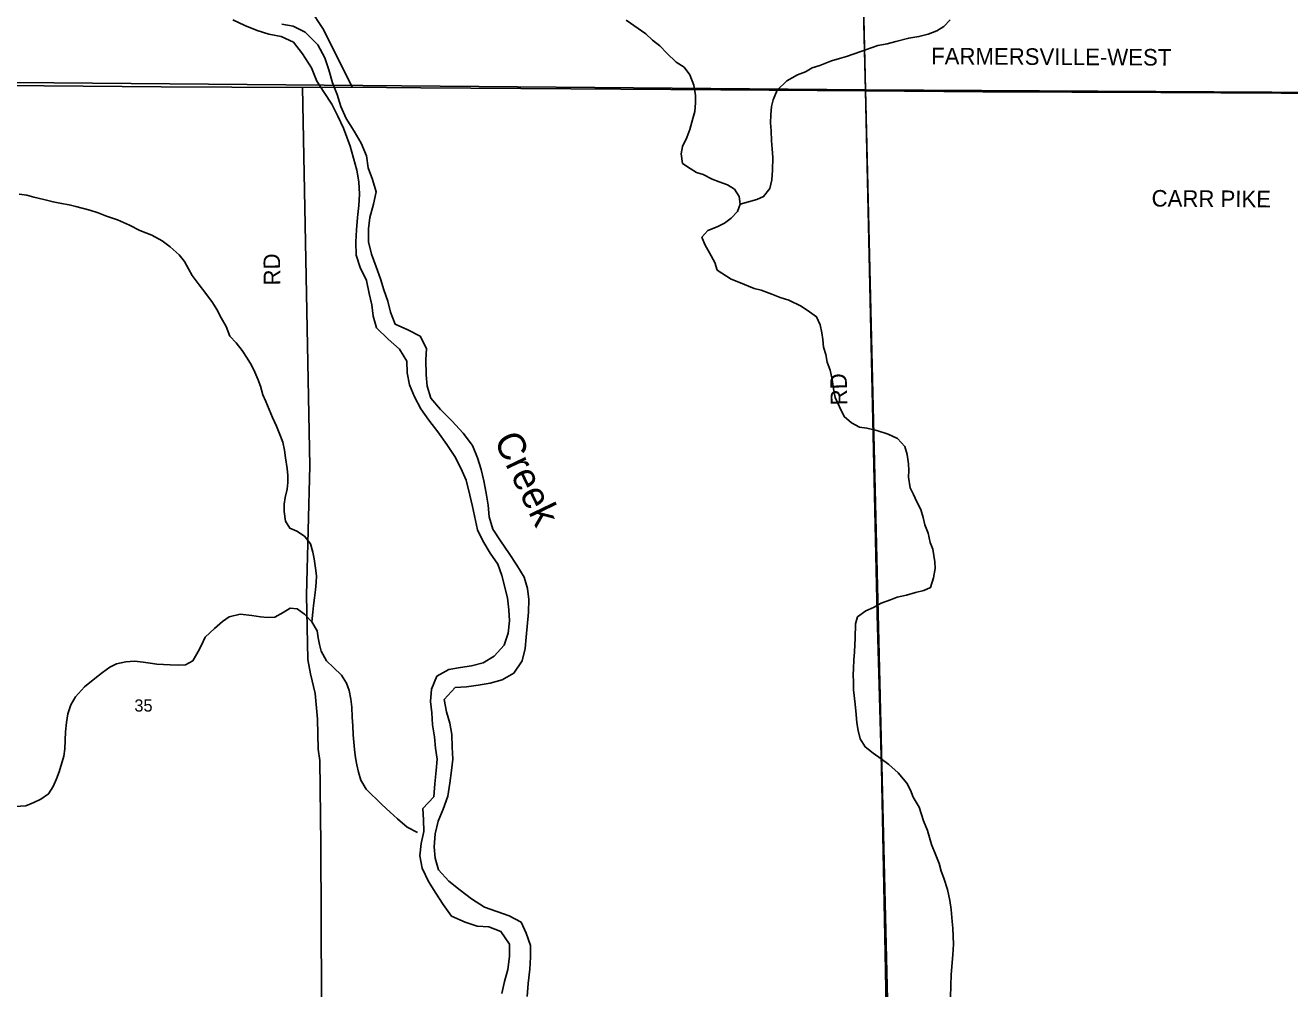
# Model space of a CAD drawing. Extents: x 1312308 to 1684953, y 460642 to 865172.
# Drawn here: x 1433853 to 1439573, y 610594 to 614954 of the extents above; entities that cross this region are included whole.
import ezdxf

# ---------------------------------------------------------------- set-up
doc = ezdxf.new("R2010")
doc.units = 0
for name, color, linetype in [('GM_X_County_Road', 7, 'Continuous'), ('GM_X_County_Road_Text', 7, 'Continuous'), ('GM_X_Minor_River', 7, 'Continuous'), ('GM_X_Minor_River_Text', 7, 'Continuous'), ('GM_X_Section', 7, 'Continuous'), ('GM_X_Section_Text', 7, 'Continuous'), ('GM_X_Township_Road', 7, 'Continuous'), ('GM_X_Township_Road_Text', 7, 'Continuous')]:
    doc.layers.add(name, color=color, linetype=linetype)

msp = doc.modelspace()

# ---------------------------------------------------------------- linework, layer by layer
at = {"layer": 'GM_X_County_Road'}
for points in [[(1429745.8, 614732.5), (1430763.3, 614714.5), (1431576.4, 614704.1), (1432664.2, 614691), (1433406.6, 614684.8), (1434467.6, 614675.8), (1435106.2, 614671.9)], [(1435106.2, 614671.9), (1435331.9, 614673.4), (1435641.5, 614671.1)], [(1435641.5, 614671.1), (1436999, 614661), (1437653.9, 614656.5), (1438184.6, 614653.2), (1438989.4, 614649.9), (1439805, 614645.7), (1440889.3, 614636.8), (1441532.4, 614635.7), (1442272.1, 614631.5), (1443164.3, 614625)]]:
    msp.add_lwpolyline(points, dxfattribs=at)
at = {"layer": 'GM_X_Minor_River'}
for points in [[(1434791, 614978.1), (1434846.6, 614952.9), (1434902.2, 614929.6), (1434954.1, 614914.4), (1435010, 614903.2), (1435065.6, 614877.9), (1435106.6, 614824.9), (1435147.4, 614761.9), (1435172.2, 614701.2), (1435205.2, 614650.4), (1435240.2, 614597.5), (1435267.1, 614542.8), (1435292.1, 614488.1), (1435322.5, 614407.2), (1435352.3, 614298.4), (1435361.2, 614246), (1435364.1, 614189.8), (1435361, 614137.8), (1435355.9, 614083.8), (1435350.7, 614027.8), (1435347.6, 613973.7), (1435350.3, 613913.5), (1435367.2, 613857), (1435396.1, 613798.3), (1435408.9, 613739.9), (1435419.9, 613689.5), (1435426.8, 613637.3), (1435441.8, 613584.8), (1435494.8, 613533.6), (1435546, 613488.4), (1435579, 613433.5), (1435579.9, 613381.4), (1435590.8, 613327), (1435613.7, 613272.4), (1435642.7, 613217.7), (1435677.7, 613166.8), (1435718.7, 613113.8), (1435759.6, 613056.8), (1435796.6, 613001.9), (1435823.6, 612949.2), (1435846.5, 612894.6), (1435863.2, 612828.1), (1435876.1, 612775.7), (1435898, 612671), (1435923, 612620.4), (1435956, 612565.6), (1435991, 612514.7), (1436008, 612464.2), (1436034, 612363.5), (1436040.9, 612309.2), (1436043.8, 612259), (1436036.7, 612203.1), (1436019.5, 612149.4), (1435974.4, 612098.2), (1435923.6, 612069.3), (1435871.2, 612054.4), (1435820.9, 612047.5), (1435768.6, 612038.6), (1435713.9, 612007.7), (1435690.6, 611950.1), (1435685.4, 611894.1), (1435692.4, 611841.8), (1435695.3, 611787.7)], [(1437087.5, 614145), (1437162.2, 614165.7), (1437192.5, 614179.1), (1437221.3, 614214.7), (1437230.2, 614254.7), (1437233.1, 614298.8), (1437234.2, 614355), (1437231, 614395.2), (1437227.8, 614431.4), (1437226.7, 614475.6), (1437223.4, 614511.8), (1437226.2, 614547.9), (1437228.9, 614585.9), (1437235.6, 614615.9), (1437254.5, 614659.8), (1437297.5, 614703.1), (1437346.2, 614730.3), (1437382.6, 614743.7), (1437413.1, 614761.2), (1437447.4, 614772.6), (1437500, 614793.7), (1437536.3, 614803.1), (1437568.5, 614812.5), (1437633.2, 614835.4), (1437710, 614862.1), (1437752.2, 614869.3), (1437790.6, 614880.7), (1437849.1, 614895.7), (1437895.3, 614902.8), (1437937.7, 614914.1), (1437976.1, 614929.4), (1438008.6, 614948.9), (1438037.3, 614978.5)], [(1435797, 611957.8), (1435849.2, 611960.7), (1435901.5, 611967.6), (1435955.8, 611976.4), (1436010.2, 611991.3), (1436063, 612022.2), (1436100.2, 612077.5), (1436113.4, 612133.3), (1436118.5, 612185.3), (1436128.8, 612297.3), (1436130.1, 612355.4), (1436125.1, 612405.6), (1436110.1, 612456), (1436077.1, 612510.8), (1436042.1, 612563.7), (1436003.2, 612620.7), (1435968.2, 612673.5), (1435951.3, 612730), (1435946.4, 612782.2), (1435937.5, 612836.5), (1435926.7, 612892.9), (1435915.7, 612943.2), (1435898.7, 612995.7), (1435875.8, 613052.3), (1435832.9, 613107.3), (1435781.9, 613164.6), (1435730.8, 613215.8), (1435687.8, 613266.8), (1435670.9, 613321.3), (1435665.9, 613371.5), (1435665.3, 613439.7), (1435668.4, 613491.7), (1435639.5, 613546.5), (1435583.9, 613575.7), (1435526.3, 613601), (1435505.4, 613655.6), (1435492.4, 613706), (1435475.4, 613756.5), (1435460.4, 613806.9), (1435439.5, 613861.5), (1435418.6, 613918.1), (1435405.7, 613974.5), (1435404.9, 614032.6), (1435412, 614084.6), (1435427.3, 614144.4), (1435440.5, 614200.2), (1435423.6, 614256.7), (1435404.6, 614309.2), (1435395.7, 614363.6), (1435372.9, 614420.2), (1435339.9, 614475), (1435305, 614531.9), (1435280.1, 614586.6), (1435263.2, 614641.1), (1435242.2, 614693.7), (1435225.4, 614752.2), (1435208.4, 614806.7), (1435175.6, 614865.5), (1435118.6, 614922.9), (1435065.1, 614950.1), (1435013.1, 614959.3)], [(1437474.7, 613463.4), (1437463.4, 613497.8), (1437460.1, 613531.9), (1437456.7, 613562.1), (1437449.4, 613598.4), (1437432.1, 613634.8), (1437400.5, 613657.5), (1437362.9, 613682.2), (1437307.2, 613709.4), (1437267.4, 613722.1), (1437229.6, 613736.9), (1437181.8, 613755.8), (1437149.9, 613762.5), (1437080.3, 613791.8), (1437046.4, 613804.5), (1436983.1, 613845.8), (1436971.8, 613880.2), (1436948.6, 613924.8), (1436927.3, 613961.3), (1436914, 613995.6), (1436940.6, 614025.2), (1436983.1, 614042.5), (1437015.5, 614058), (1437046.1, 614081.5), (1437074.8, 614111.1), (1437087.5, 614145), (1437082.2, 614179.2), (1437060.8, 614211.7), (1437029.1, 614232.4), (1436991.3, 614245.1), (1436959.4, 614257.7), (1436919.8, 614278.5), (1436889.9, 614287.1), (1436860.1, 614305.7), (1436826.5, 614328.4), (1436819.4, 614372.7), (1436826.1, 614404.7), (1436845, 614446.5), (1436859.8, 614482.4), (1436872.8, 614532.3), (1436881.5, 614564.3), (1436884.3, 614602.4), (1436885, 614636.5), (1436877.9, 614682.8), (1436858.8, 614729.3), (1436833.4, 614763.9), (1436797.8, 614786.7), (1436754.5, 614827.6), (1436723.1, 614860.3), (1436689.5, 614887), (1436660, 614915.7), (1436571.1, 614977.5)], [(1435149.3, 612254.2), (1435154.2, 612298.3), (1435156.8, 612328.4), (1435161.6, 612362.4), (1435166.3, 612398.4), (1435169, 612432.5), (1435169.6, 612462.6), (1435166.3, 612496.7), (1435159.2, 612539), (1435153.8, 612569.2), (1435142.5, 612607.6), (1435115.1, 612642.2), (1435081.5, 612664.9), (1435049.7, 612677.5), (1435030.3, 612710), (1435023.2, 612754.3), (1435023.8, 612786.4), (1435028.4, 612816.4), (1435037.2, 612854.3), (1435039.9, 612884.4), (1435040.5, 612916.5), (1435037.2, 612948.7), (1435030.1, 612996.9), (1435024.8, 613031.2), (1435017.5, 613067.4), (1435004.2, 613101.8), (1434988.9, 613140.2), (1434971.7, 613178.7), (1434941.1, 613251.5), (1434927.7, 613281.8), (1434916.4, 613320.2), (1434905, 613352.5), (1434891.7, 613384.8), (1434876.3, 613415.2), (1434856.9, 613447.7), (1434833.5, 613482.3), (1434806.1, 613516.9), (1434778.7, 613547.5), (1434761.5, 613590), (1434738.3, 613630.5), (1434718.9, 613667), (1434699.5, 613699.5), (1434664.4, 613746.3), (1434639, 613778.9), (1434607.8, 613821.6), (1434590.4, 613852.1), (1434573, 613884.5), (1434549.5, 613915), (1434508.2, 613951.9), (1434472.6, 613978.7), (1434425, 614003.7), (1434371.3, 614024.7), (1434323.6, 614049.7), (1434269.9, 614072.8), (1434220.1, 614089.8), (1434182.3, 614104.5), (1434144.5, 614117.3), (1434080.7, 614134.5), (1434050.7, 614141.1), (1434016.8, 614147.7), (1433978.8, 614154.5), (1433936.9, 614165.3), (1433891, 614176.2), (1433859.1, 614184.8), (1433825.1, 614189.4)], [(1438038.9, 610555.5), (1438041, 610657.8), (1438048.9, 610747.9), (1438051.9, 610796), (1438050.5, 610830.2), (1438049.3, 610868.3), (1438045.9, 610898.5), (1438041, 610952.7), (1438035.8, 610992.9), (1438024.8, 611043.3), (1438007.8, 611093.8), (1437996.4, 611126.1), (1437987.1, 611160.4), (1437971.9, 611198.8), (1437952.8, 611247.3), (1437934, 611309.8), (1437916.9, 611354.3), (1437896.1, 611414.9), (1437868.9, 611461.5), (1437857.5, 611491.8), (1437840.1, 611524.2), (1437801, 611571.1), (1437759.6, 611608), (1437724.1, 611634.7), (1437688.5, 611659.5), (1437652.9, 611688.2), (1437629.6, 611724.8), (1437620.4, 611763.1), (1437615.1, 611797.3), (1437611.8, 611835.5), (1437606.8, 611881.7), (1437600.1, 611946), (1437598.8, 611982.2), (1437597.4, 612012.3), (1437600.1, 612044.4), (1437600.8, 612080.5), (1437603.6, 612118.5), (1437606.9, 612180.7), (1437608.2, 612244.9), (1437616.9, 612276.8), (1437655.5, 612304.2), (1437689.9, 612319.6), (1437724.4, 612339), (1437766.9, 612354.3), (1437797.2, 612365.8), (1437839.5, 612375), (1437879.9, 612386.3), (1437918.1, 612395.7), (1437948.5, 612409.1), (1437961.4, 612453), (1437968.3, 612495.1), (1437966.9, 612525.2), (1437958.1, 612583.5), (1437946.7, 612613.8), (1437937.5, 612656.2), (1437922.2, 612692.6), (1437914.9, 612726.8), (1437903.6, 612763.1), (1437886.3, 612797.6), (1437870.9, 612830), (1437855.5, 612860.4), (1437848.4, 612908.7), (1437849.1, 612938.7), (1437847.7, 612968.9), (1437842.5, 613011.1), (1437831.2, 613047.4), (1437797.9, 613084.2), (1437756.1, 613103), (1437704.3, 613120), (1437660.4, 613130.9), (1437626.4, 613135.5), (1437590.7, 613154.2), (1437557.2, 613182.9), (1437536.1, 613227.5), (1437516.9, 613270), (1437509.6, 613308.2), (1437502.5, 613350.5), (1437493.3, 613392.8), (1437480, 613429.2), (1437474.7, 613463.4)], [(1435627.2, 611300.3), (1435579.6, 611325.3), (1435536.2, 611362.2), (1435502.7, 611392.9), (1435465.3, 611427.7), (1435394.5, 611497.2), (1435371.3, 611537.8), (1435360, 611574.1), (1435352.7, 611606.4), (1435347.3, 611638.6), (1435342.1, 611676.8), (1435338.7, 611709), (1435335.4, 611743.1), (1435334.2, 611783.3), (1435331, 611823.5), (1435329.9, 611867.7), (1435324.7, 611903.9), (1435317.5, 611944.1), (1435306.1, 611976.4), (1435282.8, 612013), (1435247.4, 612047.8), (1435215.9, 612078.4), (1435190.7, 612121), (1435183.3, 612151.3), (1435177.9, 612181.5), (1435172.5, 612213.7), (1435149.3, 612254.2), (1435115.9, 612289), (1435082.3, 612313.7), (1435050.3, 612316.3), (1435019.8, 612296.8), (1434981.3, 612275.4), (1434949.1, 612274), (1434917.1, 612276.6), (1434877.1, 612283.4), (1434825.1, 612288.4), (1434774.7, 612277.2), (1434744.2, 612255.7), (1434709.4, 612224.3), (1434666.5, 612184.9), (1434649.7, 612149.1), (1434635.1, 612119.3), (1434610.2, 612077.6), (1434577.7, 612060.2), (1434543.6, 612058.8), (1434507.5, 612059.5), (1434447.4, 612062.6), (1434417.4, 612067.2), (1434385.4, 612071.8), (1434347.4, 612076.5), (1434307.2, 612073.2), (1434264.9, 612064), (1434234.5, 612048.5), (1434201.9, 612025), (1434167.2, 611997.5), (1434120.4, 611960.3), (1434079.3, 611914.9), (1434058.5, 611879.2), (1434045.6, 611837.3), (1434038.8, 611799.3), (1434034, 611757.2), (1434032.3, 611679), (1434027.7, 611647), (1434006.2, 611575.1), (1433993.5, 611543.3), (1433978.7, 611509.4), (1433958, 611475.7), (1433923.4, 611452.3), (1433891, 611436.8), (1433854.6, 611421.4), (1433806.4, 611418.3)], [(1436122.9, 610558.1), (1436128.2, 610618.1), (1436135.5, 610682.1), (1436138.6, 610736.1), (1436137.7, 610790.2), (1436118.8, 610844.7), (1436095.8, 610895.3), (1436042.3, 610924.5), (1435930.8, 610963), (1435871.4, 611000.4), (1435820.1, 611039.5), (1435768.8, 611080.7), (1435721.8, 611131.9), (1435706.8, 611184.3), (1435701.9, 611236.5), (1435707.1, 611294.5), (1435720.3, 611352.3), (1435743.5, 611405.9), (1435764.8, 611465.6), (1435774, 611523.5), (1435781.2, 611581.4), (1435786.3, 611633.4), (1435783.4, 611687.6), (1435782.6, 611743.7), (1435773.6, 611796), (1435758.6, 611846.4), (1435747.8, 611902.8), (1435797, 611957.8)], [(1435695.3, 611787.7), (1435704.2, 611733.4), (1435709.1, 611683.2), (1435716.1, 611632.9), (1435711, 611580.9), (1435705.8, 611520.9), (1435700.6, 611462.9), (1435651.4, 611409.9), (1435654.3, 611357.7), (1435655.2, 611305.6), (1435644.1, 611251.8), (1435636.9, 611195.8), (1435647.8, 611139.5), (1435676.6, 611078.7), (1435709.6, 611025.9), (1435742.6, 610975.1), (1435781.6, 610922.2), (1435843.2, 610894.8), (1435897, 610877.6), (1435949, 610874.5), (1436004.7, 610853.2), (1436043.6, 610796.3), (1436042.5, 610740.2), (1436035.2, 610680.2), (1436020.1, 610626.5), (1436008.9, 610572.6)]]:
    msp.add_lwpolyline(points, dxfattribs=at)
at = {"layer": 'GM_X_Section'}
for points in [[(1432643.4, 619381.8), (1437545.7, 619310.6), (1437653.9, 614662.4), (1432580.9, 614705.3)], [(1437545.7, 619310.6), (1443265.9, 619262.4), (1443168.8, 614630.7), (1437653.9, 614662.4)], [(1437653.9, 614662.4), (1437782, 609359.8), (1432761, 609399.6), (1432499.1, 609405.2), (1432580.9, 614705.3)], [(1437653.9, 614662.4), (1443168.8, 614630.7), (1443044.1, 609319.5), (1437889.9, 609357.5), (1437782, 609359.8)]]:
    msp.add_lwpolyline(points, close=True, dxfattribs=at)
at = {"layer": 'GM_X_Township_Road'}
for points in [[(1435331.9, 614673.4), (1435201.8, 614934.9), (1435140.5, 615028.1), (1435118.1, 615083), (1435108.5, 615160.7), (1435105.7, 615781.9), (1435101.4, 616267.4), (1435095, 616814.8), (1435076.8, 616950.3), (1435062.4, 617097), (1435062.4, 617220.3), (1435067, 617670.1), (1435102, 619336.2), (1435108.3, 619596.7), (1435119.5, 620229.4), (1435137.6, 620943.3), (1435155.8, 621579.8), (1435164.3, 621807.6), (1435174.5, 622121.9), (1435185.7, 622550.4)], [(1437653.9, 614656.5), (1437617.2, 616115.7), (1437606.8, 616965.3), (1437572.3, 618134.9), (1437545.8, 619305.3)], [(1435199.7, 609380.4), (1435195.4, 609866.6), (1435189.5, 611248), (1435185.4, 611626.7), (1435177.2, 611678.5), (1435175.3, 611813.5), (1435164.1, 611930.3), (1435143.5, 612018.5), (1435131.6, 612084.2), (1435125.5, 612375), (1435139.5, 612960.1), (1435106.2, 614671.9)], [(1437771.4, 609361.5), (1437755.1, 610075.7), (1437743.6, 610676.9), (1437726.1, 611594.6), (1437707.1, 612286.1), (1437653.9, 614656.5)]]:
    msp.add_lwpolyline(points, dxfattribs=at)

# ---------------------------------------------------------------- texts
at = {"layer": 'GM_X_County_Road_Text'}
for s, rotation, p in [('FARMERSVILLE-WEST', 359.6765, (1437950.5, 614777.3)), ('CARR PIKE', 359.6033, (1438947.8, 614133.6))]:
    msp.add_text(s, height=75, rotation=rotation, dxfattribs=at).set_placement(p)
at = {"layer": 'GM_X_Minor_River_Text'}
msp.add_text('Creek', height=125, rotation=295.6374, dxfattribs=at).set_placement((1435970.6, 613078.3))
at = {"layer": 'GM_X_Section_Text'}
msp.add_text('35', height=55.25, rotation=0, dxfattribs=at).set_placement((1434346.2, 611848))
at = {"layer": 'GM_X_Township_Road_Text'}
for rotation, p in [(90.9882, (1435007, 613777.2)), (91.4816, (1437572.1, 613235))]:
    msp.add_text('RD', height=75, rotation=rotation, dxfattribs=at).set_placement(p)

doc.saveas('drawing.dxf')
